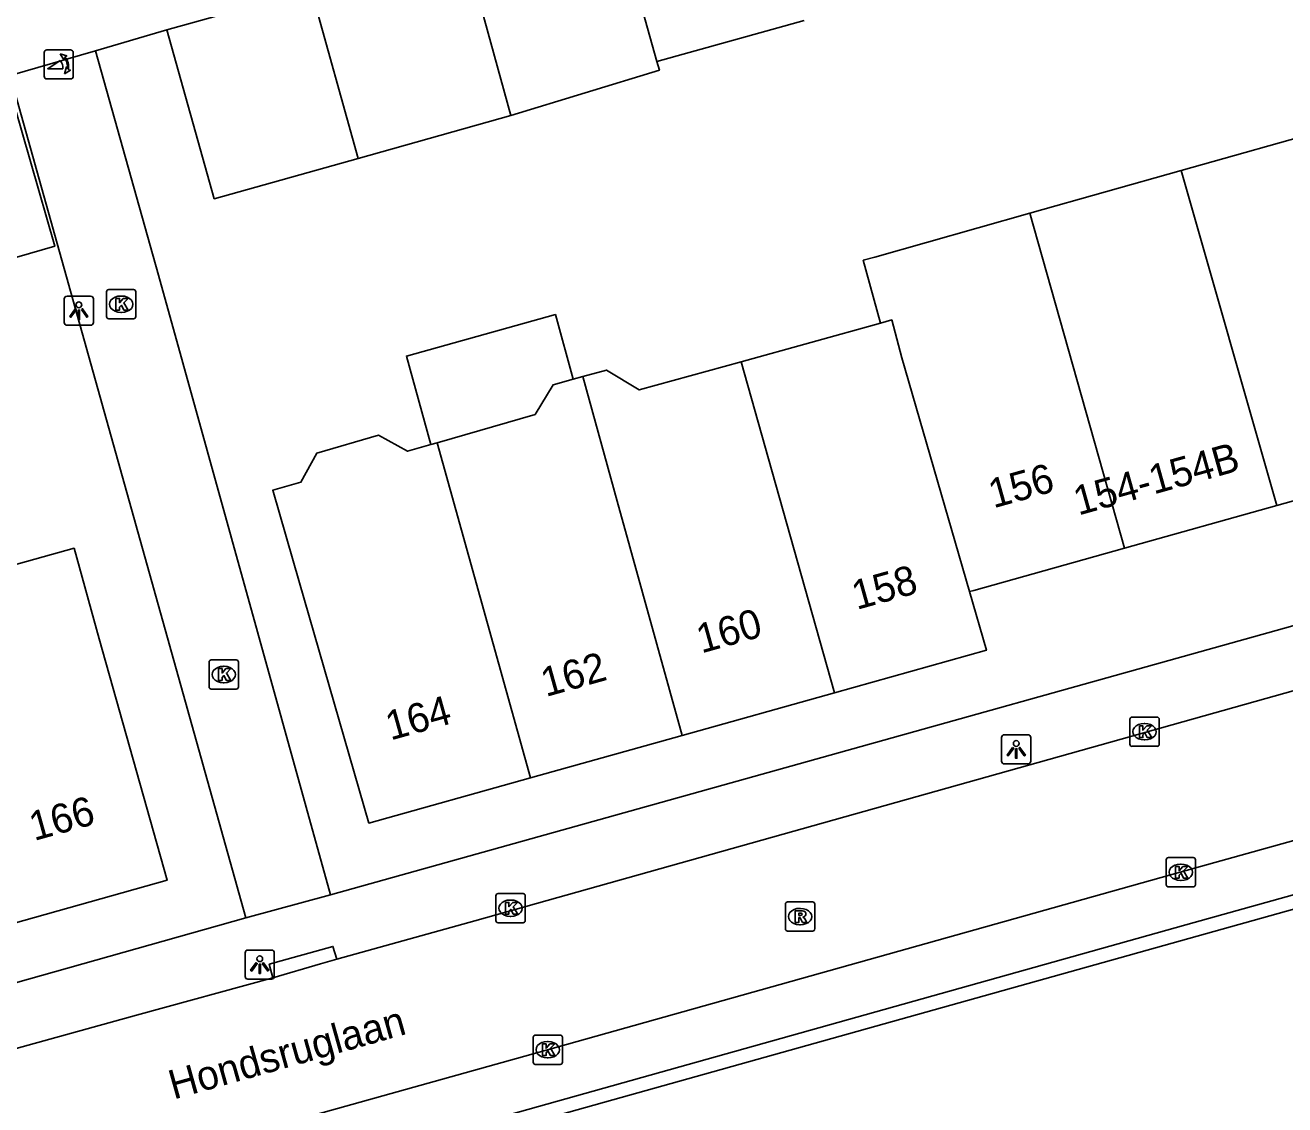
# Model space of a CAD drawing. Extents: x 159628 to 160723, y 388176 to 389416.
# Drawn here: x 159883.2 to 159926.3, y 388254.47 to 388291.4 of the extents above; entities that cross this region are included whole.
import ezdxf

# ---------------------------------------------------------------- set-up
doc = ezdxf.new("R2010")
doc.units = 0
for name, color, linetype in [('IMGEO_Kolk', 7, 'Continuous'), ('IMGEO_Lichtpunt', 7, 'Continuous'), ('IMGEO_Openbare_ruimte_label', 7, 'Continuous'), ('IMGEO_Pand', 7, 'Continuous'), ('IMGEO_Pand_nummerreeks', 7, 'Continuous'), ('IMGEO_Poller', 7, 'Continuous'), ('IMGEO_Rijbaan_lokaal_open', 7, 'Continuous'), ('IMGEO_Rioolput', 7, 'Continuous'), ('IMGEO_Voetpad_open', 7, 'Continuous')]:
    doc.layers.add(name, color=color, linetype=linetype)

msp = doc.modelspace()

# ---------------------------------------------------------------- linework, layer by layer
at = {"layer": 'IMGEO_Kolk'}
for p, q in [((159886.057, 388282.356), (159886.909, 388282.356)), ((159885.982, 388281.43), (159885.982, 388282.282)), ((159886.47, 388282.136), (159886.495, 388282.136)), ((159886.983, 388282.282), (159886.983, 388281.43)), ((159886.493, 388281.576), (159886.468, 388281.576)), ((159886.909, 388281.356), (159886.057, 388281.356)), ((159889.492, 388268.762), (159889.492, 388269.614)), ((159889.567, 388269.688), (159890.419, 388269.688)), ((159889.98, 388269.468), (159890.005, 388269.468)), ((159890.493, 388269.614), (159890.493, 388268.762)), ((159890.419, 388268.688), (159889.567, 388268.688)), ((159890.003, 388268.908), (159889.978, 388268.908)), ((159921, 388266.805), (159921, 388267.657)), ((159921.075, 388267.731), (159921.927, 388267.731)), ((159922.001, 388267.657), (159922.001, 388266.805)), ((159921.488, 388267.511), (159921.513, 388267.511)), ((159921.511, 388266.951), (159921.486, 388266.951)), ((159921.927, 388266.731), (159921.075, 388266.731)), ((159922.314, 388262.923), (159923.166, 388262.923)), ((159922.239, 388261.997), (159922.239, 388262.849)), ((159922.727, 388262.703), (159922.752, 388262.703)), ((159923.24, 388262.849), (159923.24, 388261.997)), ((159922.75, 388262.143), (159922.725, 388262.143)), ((159899.307, 388260.768), (159899.307, 388261.62)), ((159899.382, 388261.694), (159900.234, 388261.694)), ((159900.308, 388261.62), (159900.308, 388260.768)), ((159923.166, 388261.923), (159922.314, 388261.923)), ((159899.795, 388261.474), (159899.82, 388261.474)), ((159899.818, 388260.914), (159899.793, 388260.914)), ((159900.234, 388260.694), (159899.382, 388260.694)), ((159900.579, 388255.926), (159900.579, 388256.778)), ((159900.654, 388256.852), (159901.506, 388256.852)), ((159901.067, 388256.632), (159901.092, 388256.632)), ((159901.58, 388256.778), (159901.58, 388255.926)), ((159901.09, 388256.072), (159901.065, 388256.072)), ((159901.506, 388255.852), (159900.654, 388255.852))]:
    msp.add_line(p, q, dxfattribs=at)
for points in [[(159886.057, 388282.356), (159886.909, 388282.356)], [(159885.982, 388281.43), (159885.982, 388282.282)], [(159886.303, 388282.056), (159886.426, 388282.056), (159886.426, 388281.905), (159886.556, 388282.056), (159886.72, 388282.056), (159886.574, 388281.905), (159886.727, 388281.656), (159886.575, 388281.656), (159886.49, 388281.82), (159886.426, 388281.753), (159886.426, 388281.656), (159886.303, 388281.656), (159886.303, 388282.056)], [(159886.983, 388282.282), (159886.983, 388281.43)], [(159886.909, 388281.356), (159886.057, 388281.356)], [(159889.492, 388268.762), (159889.492, 388269.614)], [(159889.567, 388269.688), (159890.419, 388269.688)], [(159889.813, 388269.388), (159889.936, 388269.388), (159889.936, 388269.237), (159890.066, 388269.388), (159890.23, 388269.388), (159890.084, 388269.237), (159890.237, 388268.988), (159890.085, 388268.988), (159890, 388269.152), (159889.936, 388269.085), (159889.936, 388268.988), (159889.813, 388268.988), (159889.813, 388269.388)], [(159890.493, 388269.614), (159890.493, 388268.762)], [(159890.419, 388268.688), (159889.567, 388268.688)], [(159921, 388266.805), (159921, 388267.657)], [(159921.075, 388267.731), (159921.927, 388267.731)], [(159922.001, 388267.657), (159922.001, 388266.805)], [(159921.321, 388267.431), (159921.444, 388267.431), (159921.444, 388267.28), (159921.574, 388267.431), (159921.738, 388267.431), (159921.592, 388267.28), (159921.745, 388267.031), (159921.593, 388267.031), (159921.508, 388267.195), (159921.444, 388267.128), (159921.444, 388267.031), (159921.321, 388267.031), (159921.321, 388267.431)], [(159921.927, 388266.731), (159921.075, 388266.731)], [(159922.314, 388262.923), (159923.166, 388262.923)], [(159922.239, 388261.997), (159922.239, 388262.849)], [(159922.56, 388262.623), (159922.683, 388262.623), (159922.683, 388262.472), (159922.813, 388262.623), (159922.977, 388262.623), (159922.831, 388262.472), (159922.984, 388262.223), (159922.832, 388262.223), (159922.747, 388262.387), (159922.683, 388262.32), (159922.683, 388262.223), (159922.56, 388262.223), (159922.56, 388262.623)], [(159923.24, 388262.849), (159923.24, 388261.997)], [(159899.307, 388260.768), (159899.307, 388261.62)], [(159899.382, 388261.694), (159900.234, 388261.694)], [(159900.308, 388261.62), (159900.308, 388260.768)], [(159923.166, 388261.923), (159922.314, 388261.923)], [(159899.628, 388261.394), (159899.751, 388261.394), (159899.751, 388261.243), (159899.881, 388261.394), (159900.045, 388261.394), (159899.899, 388261.243), (159900.052, 388260.994), (159899.9, 388260.994), (159899.815, 388261.158), (159899.751, 388261.091), (159899.751, 388260.994), (159899.628, 388260.994), (159899.628, 388261.394)], [(159900.234, 388260.694), (159899.382, 388260.694)], [(159900.579, 388255.926), (159900.579, 388256.778)], [(159900.654, 388256.852), (159901.506, 388256.852)], [(159900.9, 388256.552), (159901.023, 388256.552), (159901.023, 388256.401), (159901.153, 388256.552), (159901.317, 388256.552), (159901.171, 388256.401), (159901.324, 388256.152), (159901.172, 388256.152), (159901.087, 388256.316), (159901.023, 388256.249), (159901.023, 388256.152), (159900.9, 388256.152), (159900.9, 388256.552)], [(159901.58, 388256.778), (159901.58, 388255.926)], [(159901.506, 388255.852), (159900.654, 388255.852)]]:
    msp.add_lwpolyline(points, dxfattribs=at)
for centre, start, end in [((159886.059, 388282.28), 91.552, 178.448), ((159886.059, 388282.28), 91.552, 178.448), ((159886.907, 388282.28), 1.552, 88.448), ((159886.907, 388282.28), 1.552, 88.448), ((159886.059, 388281.432), 181.552, 268.448), ((159886.059, 388281.432), 181.552, 268.448), ((159886.907, 388281.432), 271.552, 358.448), ((159886.907, 388281.432), 271.552, 358.448), ((159889.569, 388269.612), 91.552, 178.448), ((159889.569, 388269.612), 91.552, 178.448), ((159890.417, 388269.612), 1.552, 88.448), ((159890.417, 388269.612), 1.552, 88.448), ((159889.569, 388268.764), 181.552, 268.448), ((159889.569, 388268.764), 181.552, 268.448), ((159890.417, 388268.764), 271.552, 358.448), ((159890.417, 388268.764), 271.552, 358.448), ((159921.077, 388267.655), 91.552, 178.448), ((159921.077, 388267.655), 91.552, 178.448), ((159921.925, 388267.655), 1.552, 88.448), ((159921.925, 388267.655), 1.552, 88.448), ((159921.077, 388266.807), 181.552, 268.448), ((159921.077, 388266.807), 181.552, 268.448), ((159921.925, 388266.807), 271.552, 358.448), ((159921.925, 388266.807), 271.552, 358.448), ((159922.316, 388262.847), 91.552, 178.448), ((159922.316, 388262.847), 91.552, 178.448), ((159923.164, 388262.847), 1.552, 88.448), ((159923.164, 388262.847), 1.552, 88.448), ((159899.384, 388261.618), 91.552, 178.448), ((159899.384, 388261.618), 91.552, 178.448), ((159900.232, 388261.618), 1.552, 88.448), ((159900.232, 388261.618), 1.552, 88.448), ((159922.316, 388261.999), 181.552, 268.448), ((159922.316, 388261.999), 181.552, 268.448), ((159923.164, 388261.999), 271.552, 358.448), ((159923.164, 388261.999), 271.552, 358.448), ((159899.384, 388260.77), 181.552, 268.448), ((159899.384, 388260.77), 181.552, 268.448), ((159900.232, 388260.77), 271.552, 358.448), ((159900.232, 388260.77), 271.552, 358.448), ((159900.656, 388256.776), 91.552, 178.448), ((159900.656, 388256.776), 91.552, 178.448), ((159901.504, 388256.776), 1.552, 88.448), ((159901.504, 388256.776), 1.552, 88.448), ((159900.656, 388255.928), 181.552, 268.448), ((159900.656, 388255.928), 181.552, 268.448), ((159901.504, 388255.928), 271.552, 358.448), ((159901.504, 388255.928), 271.552, 358.448)]:
    msp.add_arc(centre, 0.0765, start, end, dxfattribs=at)
for centre, major_axis, ratio, start_param, end_param in [((159886.469, 388281.856), (-0.387, 0.002), 0.722429, 4.712389, 7.853982), ((159886.494, 388281.856), (-0.39, 0.002), 0.717154, 1.570796, 4.712389), ((159889.979, 388269.188), (-0.387, 0.002), 0.722429, 4.712389, 7.853982), ((159890.004, 388269.188), (-0.39, 0.002), 0.717154, 1.570796, 4.712389), ((159921.487, 388267.231), (-0.387, 0.002), 0.722429, 4.712389, 7.853982), ((159921.512, 388267.231), (-0.39, 0.002), 0.717154, 1.570796, 4.712389), ((159922.726, 388262.423), (-0.387, 0.002), 0.722429, 4.712389, 7.853982), ((159922.751, 388262.423), (-0.39, 0.002), 0.717154, 1.570796, 4.712389), ((159899.794, 388261.194), (-0.387, 0.002), 0.722429, 4.712389, 7.853982), ((159899.819, 388261.194), (-0.39, 0.002), 0.717154, 1.570796, 4.712389), ((159901.066, 388256.352), (-0.387, 0.002), 0.722429, 4.712389, 7.853982), ((159901.091, 388256.352), (-0.39, 0.002), 0.717154, 1.570796, 4.712389)]:
    msp.add_ellipse(centre, major_axis=major_axis, ratio=ratio, start_param=start_param, end_param=end_param, dxfattribs=at)
at = {"layer": 'IMGEO_Lichtpunt'}
for p, q in [((159884.536, 388282.036), (159884.536, 388281.229)), ((159884.536, 388282.036), (159884.536, 388281.229)), ((159885.438, 388282.131), (159884.63, 388282.131)), ((159885.438, 388282.131), (159884.63, 388282.131)), ((159885.532, 388281.229), (159885.532, 388282.036)), ((159885.532, 388281.229), (159885.532, 388282.036)), ((159884.63, 388281.135), (159885.438, 388281.135)), ((159884.63, 388281.135), (159885.438, 388281.135)), ((159916.61, 388267.032), (159916.61, 388266.225)), ((159916.61, 388267.032), (159916.61, 388266.225)), ((159917.512, 388267.127), (159916.704, 388267.127)), ((159917.512, 388267.127), (159916.704, 388267.127)), ((159917.606, 388266.225), (159917.606, 388267.032)), ((159917.606, 388266.225), (159917.606, 388267.032)), ((159916.704, 388266.131), (159917.512, 388266.131)), ((159916.704, 388266.131), (159917.512, 388266.131)), ((159890.726, 388259.667), (159890.726, 388258.86)), ((159890.726, 388259.667), (159890.726, 388258.86)), ((159891.628, 388259.762), (159890.82, 388259.762)), ((159891.628, 388259.762), (159890.82, 388259.762)), ((159891.722, 388258.86), (159891.722, 388259.667)), ((159891.722, 388258.86), (159891.722, 388259.667)), ((159890.82, 388258.766), (159891.628, 388258.766)), ((159890.82, 388258.766), (159891.628, 388258.766))]:
    msp.add_line(p, q, dxfattribs=at)
for points in [[(159884.91, 388281.7), (159884.949, 388281.672), (159884.761, 388281.41), (159884.723, 388281.437), (159884.91, 388281.7)], [(159885.012, 388281.652), (159885.059, 388281.652), (159885.059, 388281.33), (159885.012, 388281.33), (159885.012, 388281.652)], [(159885.122, 388281.672), (159885.16, 388281.699), (159885.347, 388281.437), (159885.308, 388281.409), (159885.122, 388281.672)], [(159916.984, 388266.696), (159917.023, 388266.668), (159916.835, 388266.406), (159916.797, 388266.433), (159916.984, 388266.696)], [(159917.086, 388266.648), (159917.133, 388266.648), (159917.133, 388266.326), (159917.086, 388266.326), (159917.086, 388266.648)], [(159917.196, 388266.668), (159917.234, 388266.695), (159917.421, 388266.433), (159917.382, 388266.405), (159917.196, 388266.668)], [(159891.1, 388259.331), (159891.139, 388259.303), (159890.951, 388259.041), (159890.913, 388259.068), (159891.1, 388259.331)], [(159891.202, 388259.283), (159891.249, 388259.283), (159891.249, 388258.961), (159891.202, 388258.961), (159891.202, 388259.283)], [(159891.312, 388259.303), (159891.35, 388259.33), (159891.537, 388259.068), (159891.498, 388259.04), (159891.312, 388259.303)]]:
    msp.add_lwpolyline(points, dxfattribs=at)
for centre in [(159885.035, 388281.834), (159917.109, 388266.83), (159891.225, 388259.465)]:
    msp.add_circle(centre, 0.0994, dxfattribs=at)
for centre, start, end in [((159884.63, 388282.036), 90, 180), ((159884.63, 388282.036), 90, 180), ((159885.438, 388282.036), 0, 90), ((159885.438, 388282.036), 0, 90), ((159884.63, 388281.229), 180, 270), ((159884.63, 388281.229), 180, 270), ((159885.438, 388281.229), 270, 0), ((159885.438, 388281.229), 270, 360), ((159916.704, 388267.032), 90, 180), ((159916.704, 388267.032), 90, 180), ((159917.512, 388267.032), 0, 90), ((159917.512, 388267.032), 0, 90), ((159916.704, 388266.225), 180, 270), ((159916.704, 388266.225), 180, 270), ((159917.512, 388266.225), 270, 0), ((159917.512, 388266.225), 270, 360), ((159890.82, 388259.667), 90, 180), ((159890.82, 388259.667), 90, 180), ((159891.628, 388259.667), 0, 90), ((159891.628, 388259.667), 0, 90), ((159890.82, 388258.86), 180, 270), ((159890.82, 388258.86), 180, 270), ((159891.628, 388258.86), 270, 0), ((159891.628, 388258.86), 270, 360)]:
    msp.add_arc(centre, 0.0946, start, end, dxfattribs=at)
at = {"layer": 'IMGEO_Pand'}
for points in [[(159903.318, 388295.508), (159904.817, 388290.154)], [(159899.82, 388288.312), (159898.228, 388294.085)], [(159888.049, 388291.237), (159892.981, 388292.617)], [(159894.588, 388286.845), (159892.981, 388292.617)], [(159909.857, 388291.564), (159904.817, 388290.154)], [(159894.588, 388286.845), (159889.668, 388285.465), (159888.049, 388291.237)], [(159904.817, 388290.154), (159904.899, 388289.863), (159899.82, 388288.312)], [(159882.551, 388289.637), (159884.21, 388283.84), (159880.306, 388282.712), (159880.026, 388283.683), (159876.635, 388282.704)], [(159899.82, 388288.312), (159894.588, 388286.845)], [(159922.75, 388286.426), (159927.938, 388287.889)], [(159917.578, 388284.967), (159922.75, 388286.426)], [(159922.75, 388286.426), (159926.023, 388274.966)], [(159912.462, 388281.209), (159911.874, 388283.358), (159912.268, 388283.469), (159917.578, 388284.967)], [(159917.578, 388284.967), (159920.814, 388273.508)], [(159897.081, 388277.057), (159896.245, 388280.08), (159901.341, 388281.499), (159901.952, 388279.289)], [(159907.698, 388279.89), (159912.462, 388281.209)], [(159912.462, 388281.209), (159912.847, 388281.316), (159913.195, 388280.024), (159915.51, 388272.023)], [(159902.283, 388279.38), (159903.085, 388279.602), (159904.21, 388278.924), (159907.698, 388279.89)], [(159910.895, 388268.566), (159908.629, 388276.568), (159907.698, 388279.89)], [(159897.295, 388277.119), (159900.645, 388278.088), (159901.27, 388279.1), (159901.952, 388279.289)], [(159901.952, 388279.289), (159902.283, 388279.38)], [(159905.683, 388267.106), (159903.458, 388275.119), (159902.283, 388279.38)], [(159900.487, 388265.651), (159894.96, 388264.103), (159892.584, 388272.322), (159891.668, 388275.492), (159892.633, 388275.771), (159893.179, 388276.762), (159895.293, 388277.373), (159896.284, 388276.827), (159897.081, 388277.057)], [(159897.081, 388277.057), (159897.295, 388277.119)], [(159900.487, 388265.651), (159897.295, 388277.119)], [(159931.153, 388276.402), (159926.023, 388274.966)], [(159926.023, 388274.966), (159920.814, 388273.508)], [(159879.605, 388272.045), (159880.054, 388272.17), (159884.871, 388273.51), (159885.734, 388270.407), (159888.06, 388262.147), (159882.79, 388260.673)], [(159920.814, 388273.508), (159915.661, 388272.065), (159915.51, 388272.023)], [(159915.51, 388272.023), (159916.089, 388270.02), (159910.895, 388268.566)], [(159910.895, 388268.566), (159905.683, 388267.106)], [(159905.683, 388267.106), (159900.487, 388265.651)]]:
    msp.add_lwpolyline(points, dxfattribs=at)
at = {"layer": 'IMGEO_Poller'}
for p, q in [((159884.751, 388290.557), (159883.943, 388290.557)), ((159884.751, 388290.557), (159883.943, 388290.557)), ((159883.849, 388290.462), (159883.849, 388289.655)), ((159883.849, 388290.462), (159883.849, 388289.655)), ((159884.845, 388289.655), (159884.845, 388290.462)), ((159884.845, 388289.655), (159884.845, 388290.462)), ((159883.943, 388289.56), (159884.751, 388289.56)), ((159883.943, 388289.56), (159884.751, 388289.56))]:
    msp.add_line(p, q, dxfattribs=at)
for points in [[(159884.484, 388289.913), (159883.971, 388289.913), (159884.401, 388290.188)], [(159884.528, 388290.286), (159884.516, 388290.213), (159884.391, 388290.418)], [(159884.391, 388290.418), (159884.622, 388290.352), (159884.551, 388290.32)], [(159884.544, 388289.741), (159884.61, 388289.972), (159884.64, 388289.904)], [(159884.676, 388289.877), (159884.748, 388289.866), (159884.544, 388289.741)]]:
    msp.add_lwpolyline(points, dxfattribs=at)
for centre, radius, start, end in [((159883.943, 388290.462), 0.0946, 90, 180), ((159883.943, 388290.462), 0.0946, 90, 180), ((159884.751, 388290.462), 0.0946, 0, 90), ((159884.751, 388290.462), 0.0946, 0, 90), ((159884.156, 388289.963), 0.332, 351.3247, 42.4854), ((159884.17, 388289.973), 0.476, 351.7527, 41.1691), ((159884.17, 388289.973), 0.516, 349.3569, 42.2912), ((159883.943, 388289.655), 0.0946, 180, 270), ((159883.943, 388289.655), 0.0946, 180, 270), ((159884.751, 388289.655), 0.0946, 270, 0), ((159884.751, 388289.655), 0.0946, 270, 0)]:
    msp.add_arc(centre, radius, start, end, dxfattribs=at)
at = {"layer": 'IMGEO_Rijbaan_lokaal_open'}
for points in [[(159888.049, 388291.237), (159885.607, 388290.526)], [(159882.69, 388289.677), (159885.607, 388290.526)], [(159842.813, 388239.959), (159848.736, 388241.658), (159863.481, 388245.821), (159878.37, 388250), (159883.393, 388251.41), (159901.075, 388256.353), (159922.721, 388262.424), (159942.447, 388267.928), (159942.469, 388267.934), (159961.24, 388273.152), (160000, 388283.967), (160000.787, 388284.187), (160013.445, 388287.791), (160015.391, 388288.325)], [(159893.865, 388259.454), (159898.585, 388260.761), (159941.069, 388272.705), (159965.037, 388279.403)], [(159893.865, 388259.454), (159893.304, 388259.29), (159891.674, 388258.813)], [(159822.575, 388239.522), (159822.731, 388239.568), (159841.477, 388244.85), (159855.844, 388248.881), (159859.832, 388250), (159863.19, 388250.942), (159887.008, 388257.53), (159891.674, 388258.813)]]:
    msp.add_lwpolyline(points, dxfattribs=at)
at = {"layer": 'IMGEO_Rioolput'}
for p, q in [((159909.211, 388260.482), (159909.211, 388261.334)), ((159909.286, 388261.408), (159910.138, 388261.408)), ((159909.699, 388261.188), (159909.724, 388261.188)), ((159910.212, 388261.334), (159910.212, 388260.482)), ((159910.138, 388260.408), (159909.286, 388260.408)), ((159909.722, 388260.628), (159909.697, 388260.628))]:
    msp.add_line(p, q, dxfattribs=at)
for points in [[(159909.211, 388260.482), (159909.211, 388261.334)], [(159909.286, 388261.408), (159910.138, 388261.408)], [(159910.212, 388261.334), (159910.212, 388260.482)], [(159909.8, 388261.106), (159909.548, 388261.108), (159909.548, 388260.708)], [(159909.548, 388260.708), (159909.672, 388260.708), (159909.672, 388260.87), (159909.683, 388260.87)], [(159909.726, 388261.027), (159909.672, 388261.027), (159909.672, 388260.946)], [(159909.672, 388260.946), (159909.724, 388260.946)], [(159909.73, 388260.841), (159909.801, 388260.708), (159909.941, 388260.708), (159909.876, 388260.834)], [(159910.138, 388260.408), (159909.286, 388260.408)]]:
    msp.add_lwpolyline(points, dxfattribs=at)
for centre, radius, start, end in [((159909.288, 388261.332), 0.0765, 91.552, 178.448), ((159909.288, 388261.332), 0.0765, 91.552, 178.448), ((159910.136, 388261.332), 0.0765, 1.552, 88.448), ((159910.136, 388261.332), 0.0765, 1.552, 88.448), ((159909.682, 388260.817), 0.0533, 26.0293, 88.6989), ((159909.708, 388261.135), 0.19, 274.7715, 282.9687), ((159909.732, 388260.931), 0.0964, 77.0061, 93.1865), ((159909.746, 388260.988), 0.0378, 276.6634, 79.6772), ((159909.799, 388260.996), 0.109, 350.3612, 89.416), ((159909.797, 388260.996), 0.112, 277.5842, 350.9817), ((159909.781, 388260.781), 0.108, 29.5134, 73.7905), ((159909.288, 388260.484), 0.0765, 181.552, 268.448), ((159909.288, 388260.484), 0.0765, 181.552, 268.448), ((159910.136, 388260.484), 0.0765, 271.552, 358.448), ((159910.136, 388260.484), 0.0765, 271.552, 358.448)]:
    msp.add_arc(centre, radius, start, end, dxfattribs=at)
for centre, major_axis, ratio, start_param, end_param in [((159909.698, 388260.908), (-0.387, 0.002), 0.722429, 4.712389, 7.853982), ((159909.723, 388260.908), (-0.39, 0.002), 0.717154, 1.570796, 4.712389)]:
    msp.add_ellipse(centre, major_axis=major_axis, ratio=ratio, start_param=start_param, end_param=end_param, dxfattribs=at)
at = {"layer": 'IMGEO_Voetpad_open'}
for points in [[(159893.644, 388261.656), (159940.482, 388274.742), (160000, 388291.371), (160013.03, 388294.925), (160013.985, 388295.31)], [(159885.607, 388290.526), (159887.756, 388282.848), (159893.644, 388261.656)], [(159882.69, 388289.677), (159890.751, 388260.859)], [(159842.813, 388239.959), (159844.944, 388238.299), (159886.729, 388250), (159923.296, 388260.24), (159943.07, 388265.766), (160000, 388281.676), (160016.393, 388286.257)], [(160013.39, 388285.897), (160000, 388282.156), (159942.941, 388266.216), (159923.193, 388260.699), (159885.039, 388250), (159845.459, 388238.901)], [(159893.644, 388261.656), (159890.751, 388260.859)], [(159890.751, 388260.859), (159859.945, 388252.179), (159854.746, 388250.727), (159853.266, 388250.313)], [(159891.674, 388258.813), (159891.55, 388259.277), (159893.727, 388259.886), (159893.865, 388259.454)]]:
    msp.add_lwpolyline(points, dxfattribs=at)

# ---------------------------------------------------------------- texts
at = {"layer": 'IMGEO_Openbare_ruimte_label'}
msp.add_text('Hondsruglaan', height=1, rotation=15.7173, dxfattribs=at).set_placement((159888.277, 388254.644))
at = {"layer": 'IMGEO_Pand_nummerreeks'}
for s, rotation, p in [('154-154B', 15.636, (159919.235, 388274.623)), ('156', 15.6417, (159916.329, 388274.869)), ('158', 15.6475, (159911.651, 388271.394)), ('160', 15.6449, (159906.335, 388269.905)), ('162', 15.6475, (159901.013, 388268.415)), ('164', 15.6475, (159895.699, 388266.927)), ('166', 15.6277, (159883.504, 388263.489))]:
    msp.add_text(s, height=1, rotation=rotation, dxfattribs=at).set_placement(p)

doc.saveas('drawing.dxf')
